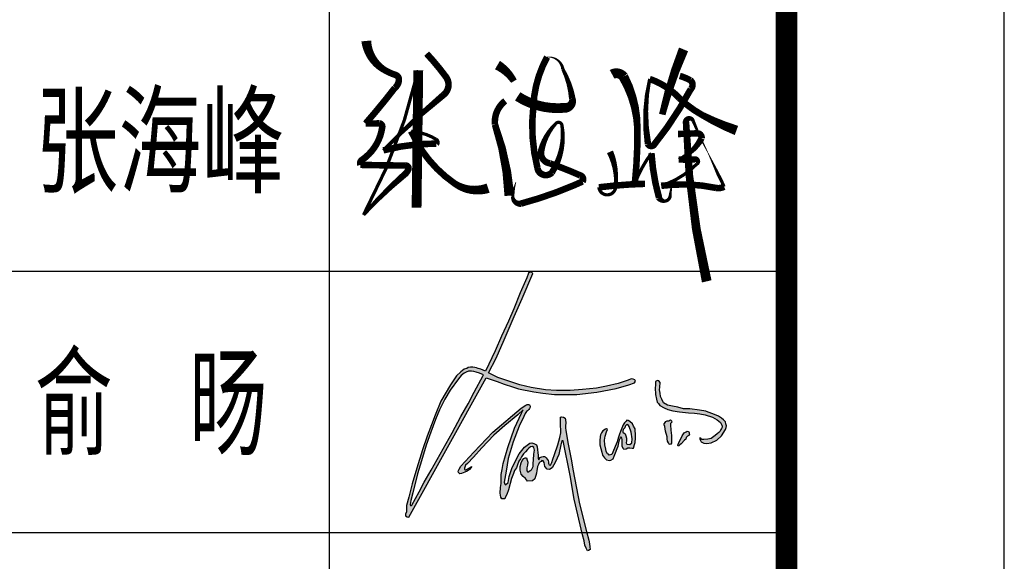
# Model space of a CAD drawing. Extents: x 1779708 to 7299578, y -1121471 to 88434.
# Tile 830 of 1056: x 6683813 to 6686073, y -1037456 to -1036213. Entities that reach past the tile are written whole.
import ezdxf

# ---------------------------------------------------------------- set-up
doc = ezdxf.new("R2010")
doc.units = 0
doc.header["$LTSCALE"] = 1000
doc.header["$MEASUREMENT"] = 0
for name, color, linetype in [('PUB_TEXT', 7, 'CONTINUOUS'), ('PUB_TITLE', 4, 'CONTINUOUS'), ('WINDOW', 2, 'CONTINUOUS'), ('可见线', 6, 'CONTINUOUS'), ('电子签', 2, 'CONTINUOUS'), ('通-图框－文字', 4, 'CONTINUOUS')]:
    doc.layers.add(name, color=color, linetype=linetype)
doc.styles.add('-宋体', font='simhei.ttf', dxfattribs={"width": 0.7})
doc.styles.add('仿宋', font='txt', dxfattribs={"width": 0.7})

# ---------------------------------------------------------------- blocks, each defined once
blk = doc.blocks.new('A$C2DEF362E')
at = {"layer": 'PUB_TEXT'}
h = blk.add_hatch(color=256, dxfattribs=at)
h.dxf.hatch_style = 1
h.paths.add_polyline_path([(32593, 42092), (34565, 41342), (36866, 40638), (38650, 40028), (42928, 39185), (45558, 38763), (48891, 38435), (55190, 38435), (60871, 39091), (66370, 40126), (69985, 41158), (71629, 41768), (71905, 42256), (71702, 42623), (71188, 42751), (70655, 42843), (69754, 42494), (66925, 41537), (63588, 40800), (60744, 40266), (56780, 39805), (53272, 39547), (49382, 39602), (46318, 39787), (42185, 40415), (38996, 41170), (35600, 42297), (32724, 43291), (30088, 44544), (32222, 48729), (34582, 53924), (37415, 60628), (39633, 65720), (42653, 72804), (42334, 73188), (41802, 73188), (41448, 72952), (40976, 71566), (39116, 67318), (37253, 62794), (35747, 59284), (33767, 55027), (31966, 50868), (29187, 45103), (27944, 45602), (27147, 45779), (26667, 45971), (26228, 46110), (25661, 46202), (24980, 46191), (24286, 46064), (23893, 45844), (23211, 45613), (22241, 44872), (21028, 43690), (19283, 41178), (16550, 36576), (14890, 32519), (13851, 29782), (12635, 26613), (11300, 22693), (9669, 17443), (8424, 12995), (7386, 9284), (6764, 6885), (6734, 5109), (6497, 4398), (6497, 3894), (6912, 3687), (7456, 3530), (29463, 43175)])
h.paths.add_polyline_path([(28653, 44045), (28534, 43853), (25969, 39056), (24328, 35741), (22210, 32136), (19763, 27564), (16353, 21497), (13798, 16947), (11782, 13532), (10347, 10757), (8274, 6976), (8234, 6835), (8097, 6835), (7918, 6851), (7859, 7179), (7967, 8323), (8535, 10443), (9880, 15858), (11045, 19619), (12362, 23988), (13707, 27720), (15024, 31345), (16160, 34092), (17683, 37107), (19177, 39704), (21563, 42890), (22347, 43803), (23149, 44455), (23728, 44810), (24418, 45071), (25220, 45052), (25911, 44922), (26564, 44754), (27478, 44493)], flags=16)
h.paths.add_polyline_path([(41155, 33779), (41545, 34169), (41769, 34464), (41970, 34842), (41899, 35078), (41816, 35349), (41734, 35503), (41450, 35550), (41072, 35585), (40670, 35373), (39337, 34574), (31294, 27701), (25884, 22056), (22244, 18083), (21773, 17235), (21478, 16635), (21549, 16223), (21890, 15906), (22420, 15953), (23316, 16306), (24046, 16612), (24694, 17118), (25365, 17953), (23810, 17129), (23702, 17058), (23458, 17058), (23306, 17149), (23245, 17240), (23306, 17453), (23367, 17819), (23519, 18337), (24129, 18793), (25805, 20590), (28152, 23301), (31571, 26871), (34711, 29612), (38399, 32657), (39953, 34058), (39496, 33145), (37515, 28845), (35564, 23324), (34225, 18779), (33981, 17073), (33646, 15703), (33646, 14272), (33646, 13145), (33524, 11988), (33371, 10343), (33554, 9277), (33859, 8760), (34682, 8729), (34865, 9186), (35292, 10008), (35779, 11348), (36607, 14548), (37186, 16010), (37491, 16863), (38070, 17624), (38345, 18477), (38741, 19451), (39198, 20152), (39442, 20669), (40021, 21553), (40600, 22162), (41179, 22832), (41545, 23197), (42033, 23532), (42581, 23684), (42978, 23349), (43161, 22588), (42978, 21461), (42917, 19817), (42825, 18842), (42734, 17959), (42307, 16984), (41941, 16832), (41301, 16345), (41027, 16741), (41027, 17594), (41210, 18324), (41240, 19147), (41057, 19756), (40844, 20395), (40509, 20456), (40173, 20213), (39686, 19695), (39351, 18964), (39076, 17929), (39046, 16924), (39411, 15766), (39930, 15127), (40600, 14548), (41179, 13817), (42581, 13848), (43222, 14487), (43745, 16102), (43867, 16802), (43897, 17290), (44050, 17960), (44324, 18508), (44476, 18995), (44720, 19239), (45086, 19391), (45269, 19696), (45665, 19574), (45940, 19056), (46092, 17990), (46763, 17198), (47433, 17137), (48226, 17625), (49171, 19330), (50085, 21401), (50634, 24111), (50938, 25238), (51304, 25269), (53258, 15387), (54426, 8697), (56851, -1483), (57235, -3130), (57490, -4432), (57855, -5252), (58190, -6012), (58555, -5921), (58981, -5647), (58889, -4851), (58833, -4046), (58564, -2959), (57990, -472), (55991, 7377), (54184, 16702), (53558, 20078), (52704, 24264), (52039, 28168), (52001, 28963), (52020, 29549), (52039, 30363), (51963, 31252), (51907, 31706), (51395, 31971), (50808, 32047), (50524, 31952), (50524, 31328), (50562, 30401), (50619, 27544), (50345, 26249), (49811, 24092), (48835, 21392), (48419, 20069), (48059, 19067), (47719, 18330), (47303, 18481), (47208, 18651), (47132, 18954), (47094, 19294), (47000, 19710), (46754, 20050), (46489, 20428), (46205, 20693), (45997, 20825), (45657, 20844), (45202, 20711), (44711, 20485), (44370, 19842), (44294, 20012), (44238, 20277), (44238, 20560), (44200, 21127), (44067, 21959), (44048, 22715), (43916, 23566), (43689, 24076), (43008, 24473), (42383, 24662), (41797, 24624), (40302, 23434), (38844, 21536), (37652, 19400), (36687, 17396), (35987, 15109), (35628, 13446), (34909, 12746), (34701, 12916), (34573, 13555), (35117, 16667), (35692, 20232), (37113, 24983), (38807, 29400), (40115, 32210), (40493, 33036), (40659, 33295), (40859, 33626)])
h.paths.add_polyline_path([(63932, 21562), (63530, 22270), (63453, 22921), (63146, 24108), (63031, 25468), (63261, 26598), (63645, 27785), (63875, 28494), (63606, 28666), (63320, 28610), (62566, 28084), (62207, 27498), (61919, 27008), (61800, 26482), (61728, 25215), (61721, 24153), (62285, 22057), (62534, 21138), (63033, 20429), (63589, 19816), (64470, 19702), (64873, 19721), (65544, 20123), (65850, 20870), (66214, 21846), (66636, 23053), (66904, 23780), (67134, 24661), (67364, 25523), (67614, 26117), (67805, 26385), (67959, 25657), (68016, 24049), (67978, 23723), (68342, 23091), (68534, 22842), (69224, 22976), (69722, 23225), (70297, 23283), (70949, 23148), (71351, 23148), (71562, 24259), (71811, 24795), (71888, 25983), (71888, 26710), (71773, 28689), (71351, 29435), (71006, 30125), (70297, 30718), (69760, 31044), (69453, 31140), (69185, 30872), (68706, 30412), (68323, 29799), (67958, 28823), (67613, 27942), (67345, 27157), (67000, 26257), (66655, 24954), (66061, 23671), (65408, 22021), (65121, 21370), (64431, 21140), (64162, 21428)], flags=17)
h.paths.add_polyline_path([(69434, 24282), (69261, 24645), (69281, 25239), (69281, 26043), (69108, 26675), (68936, 27231), (68303, 27709), (68279, 27992), (68399, 28437), (68821, 28935), (68936, 29452), (69319, 29835), (69741, 29873), (70066, 29337), (70661, 27709), (70891, 25852), (70833, 24684), (70296, 24262)], flags=16)
h.paths.add_polyline_path([(80848, 26411), (80840, 25835), (80977, 25176), (81219, 24707), (81462, 24313), (81772, 24215), (81932, 24283), (82113, 24593), (82076, 25025), (82068, 26768), (81947, 28323), (81817, 29788), (81817, 30189), (81939, 30326), (82166, 30560), (82090, 30977), (81787, 31219), (81613, 31128), (81408, 30916), (80908, 30931), (80521, 30788), (79938, 29888), (80046, 29814), (80221, 29291), (80376, 28012)])
h.paths.add_polyline_path([(86255, 26179), (86627, 26566), (87022, 26741), (87196, 26938), (87105, 27203), (87090, 27590), (87045, 27803), (86862, 27954), (86589, 27992), (86247, 27825), (85708, 27514), (85130, 26723), (84720, 25798), (84151, 24804), (83868, 24039), (83943, 23964), (84016, 23734), (84199, 23806), (84478, 24086), (84867, 24426), (85837, 25436), (86149, 25709)])
h.paths.add_polyline_path([(82437, 35114), (80970, 35442), (79870, 36040), (79405, 37069), (78942, 37821), (78845, 38766), (78710, 39749), (78826, 40521), (78901, 41882), (78534, 42306), (78109, 42422), (77587, 42088), (77606, 41124), (77490, 40294), (77606, 38462), (77876, 37055), (78050, 36245), (78417, 35878), (78764, 35300), (80041, 34597), (81064, 34153), (82473, 33806), (84403, 33498), (86896, 33225), (88691, 33167), (90139, 32936), (91702, 32666), (93751, 31987), (95121, 31215), (96009, 30463), (96395, 29731), (96511, 29422), (96472, 29133), (96298, 28786), (96144, 28439), (95932, 28053), (95604, 27590), (95063, 27282), (94542, 26780), (93345, 25912), (92438, 25700), (91338, 25662), (90778, 25681), (90450, 26009), (90122, 26067), (90141, 25700), (90508, 24967), (91261, 24601), (92110, 24524), (93384, 24717), (95005, 25411), (96298, 26664), (97476, 28516), (97669, 29075), (97727, 29499), (97514, 30097), (97418, 30695), (96916, 31235), (96318, 31678), (95488, 32237), (93847, 32912), (92535, 33395), (91840, 33703), (90084, 33954), (87340, 34381), (85506, 34401), (83885, 34786)])
for points in [[(7456, 3530), (29463, 43175), (32593, 42092), (34565, 41342), (36866, 40638), (38650, 40028), (42928, 39185), (45558, 38763), (48891, 38435), (55190, 38435), (60871, 39091), (66370, 40126), (69985, 41158), (71629, 41768), (71905, 42256), (71702, 42623), (71188, 42751), (70655, 42843), (69754, 42494), (66925, 41537), (63588, 40800), (60744, 40266), (56780, 39805), (53272, 39547), (49382, 39602), (46318, 39787), (42185, 40415), (38996, 41170), (35600, 42297), (32724, 43291), (30088, 44544), (32222, 48729), (34582, 53924), (37415, 60628), (39633, 65720), (42653, 72804), (42334, 73188), (41802, 73188), (41448, 72952), (40976, 71566), (39116, 67318), (37253, 62794), (35747, 59284), (33767, 55027), (31966, 50868), (29187, 45103), (27944, 45602), (27147, 45779), (26667, 45971), (26228, 46110), (25661, 46202), (24980, 46191), (24286, 46064), (23893, 45844), (23211, 45613), (22241, 44872), (21028, 43690), (19283, 41178), (16550, 36576), (14890, 32519), (13851, 29782), (12635, 26613), (11300, 22693), (9669, 17443), (8424, 12995), (7386, 9284), (6764, 6885), (6734, 5109), (6497, 4398), (6497, 3894), (6912, 3687), (7456, 3530)], [(8274, 6976), (10347, 10757), (11782, 13532), (13798, 16947), (16353, 21497), (19763, 27564), (22210, 32136), (24328, 35741), (25969, 39056), (28534, 43853), (28653, 44045), (27478, 44493), (26564, 44754), (25911, 44922), (25220, 45052), (24418, 45071), (23728, 44810), (23149, 44455), (22347, 43803), (21563, 42890), (19177, 39704), (17683, 37107), (16160, 34092), (15024, 31345), (13707, 27720), (12362, 23988), (11045, 19619), (9880, 15858), (8535, 10443), (7967, 8323), (7859, 7179), (7918, 6851), (8097, 6835), (8234, 6835), (8274, 6976)], [(77587, 42088), (77606, 41124), (77490, 40294), (77606, 38462), (77876, 37055), (78050, 36245), (78417, 35878), (78764, 35300), (80041, 34597), (81064, 34153), (82473, 33806), (84403, 33498), (86896, 33225), (88691, 33167), (90139, 32936), (91702, 32666), (93751, 31987), (95121, 31215), (96009, 30463), (96395, 29731), (96511, 29422), (96472, 29133), (96298, 28786), (96144, 28439), (95932, 28053), (95604, 27590), (95063, 27282), (94542, 26780), (93345, 25912), (92438, 25700), (91338, 25662), (90778, 25681), (90450, 26009), (90122, 26067), (90141, 25700), (90508, 24967), (91261, 24601), (92110, 24524), (93384, 24717), (95005, 25411), (96298, 26664), (97476, 28516), (97669, 29075), (97727, 29499), (97514, 30097), (97418, 30695), (96916, 31235), (96318, 31678), (95488, 32237), (93847, 32912), (92535, 33395), (91840, 33703), (90084, 33954), (87340, 34381), (85506, 34401), (83885, 34786), (82437, 35114), (80970, 35442), (79870, 36040), (79405, 37069), (78942, 37821), (78845, 38766), (78710, 39749), (78826, 40521), (78901, 41882), (78534, 42306), (78109, 42422), (77587, 42088)], [(23810, 17129), (25365, 17953), (24694, 17118), (24046, 16612), (23316, 16306), (22420, 15953), (21890, 15906), (21549, 16223), (21478, 16635), (21773, 17235), (22244, 18083), (25884, 22056), (31294, 27701), (39337, 34574), (40670, 35373), (41072, 35585), (41450, 35550), (41734, 35503), (41816, 35349), (41899, 35078), (41970, 34842), (41769, 34464), (41545, 34169), (41155, 33779), (40859, 33626), (40659, 33295), (40493, 33036), (40115, 32210), (38807, 29400), (37113, 24983), (35692, 20232), (35117, 16667), (34573, 13555), (34701, 12916), (34909, 12746), (35628, 13446), (35987, 15109), (36687, 17396), (37652, 19400), (38844, 21536), (40302, 23434), (41797, 24624), (42383, 24662), (43008, 24473), (43689, 24076), (43916, 23566), (44048, 22715), (44067, 21959), (44200, 21127), (44238, 20560), (44238, 20277), (44294, 20012), (44370, 19842), (44711, 20485), (45202, 20711), (45657, 20844), (45997, 20825), (46205, 20693), (46489, 20428), (46754, 20050), (47000, 19710), (47094, 19294), (47132, 18954), (47208, 18651), (47303, 18481), (47719, 18330), (48059, 19067), (48419, 20069), (48835, 21392), (49811, 24092), (50345, 26249), (50619, 27544), (50562, 30401), (50524, 31328), (50524, 31952), (50808, 32047), (51395, 31971), (51907, 31706), (51963, 31252), (52039, 30363), (52020, 29549), (52001, 28963), (52039, 28168), (52704, 24264), (53558, 20078), (54184, 16702), (55991, 7377), (57990, -472), (58564, -2959), (58833, -4046), (58889, -4851), (58981, -5647), (58555, -5921), (58190, -6012), (57855, -5252), (57490, -4432), (57235, -3130), (56851, -1483), (54426, 8697), (53258, 15387), (51304, 25269), (50938, 25238), (50634, 24111), (50085, 21401), (49171, 19330), (48226, 17625), (47433, 17137), (46763, 17198), (46092, 17990), (45940, 19056), (45665, 19574), (45269, 19696), (45086, 19391), (44720, 19239), (44476, 18995), (44324, 18508), (44050, 17960), (43897, 17290), (43867, 16802), (43745, 16102), (43222, 14487), (42581, 13848), (41179, 13817), (40600, 14548), (39930, 15127), (39411, 15766), (39046, 16924), (39076, 17929), (39351, 18964), (39686, 19695), (40173, 20213), (40509, 20456), (40844, 20395), (41057, 19756), (41240, 19147), (41210, 18324), (41027, 17594), (41027, 16741), (41301, 16345), (41941, 16832), (42307, 16984), (42734, 17959), (42825, 18842), (42917, 19817), (42978, 21461), (43161, 22588), (42978, 23349), (42581, 23684), (42033, 23532), (41545, 23197), (41179, 22832), (40600, 22162), (40021, 21553), (39442, 20669), (39198, 20152), (38741, 19451), (38345, 18477), (38070, 17624), (37491, 16863), (37186, 16010), (36607, 14548), (35779, 11348), (35292, 10008), (34865, 9186), (34682, 8729), (33859, 8760), (33554, 9277), (33371, 10343), (33524, 11988), (33646, 13145), (33646, 14272), (33646, 15703), (33981, 17073), (34225, 18779), (35564, 23324), (37515, 28845), (39496, 33145), (39953, 34058), (38399, 32657), (34711, 29612), (31571, 26871), (28152, 23301), (25805, 20590), (24129, 18793), (23519, 18337), (23367, 17819), (23306, 17453), (23245, 17240), (23306, 17149), (23458, 17058), (23702, 17058), (23810, 17129)], [(63320, 28610), (62566, 28084), (62207, 27498), (61919, 27008), (61800, 26482), (61728, 25215), (61721, 24153), (62285, 22057), (62534, 21138), (63033, 20429), (63589, 19816), (64470, 19702), (64873, 19721), (65544, 20123), (65850, 20870), (66214, 21846), (66636, 23053), (66904, 23780), (67134, 24661), (67364, 25523), (67614, 26117), (67805, 26385), (67959, 25657), (68016, 24049), (67978, 23723), (68342, 23091), (68534, 22842), (69224, 22976), (69722, 23225), (70297, 23283), (70949, 23148), (71351, 23148), (71562, 24259), (71811, 24795), (71888, 25983), (71888, 26710), (71773, 28689), (71351, 29435), (71006, 30125), (70297, 30718), (69760, 31044), (69453, 31140), (69185, 30872), (68706, 30412), (68323, 29799), (67958, 28823), (67613, 27942), (67345, 27157), (67000, 26257), (66655, 24954), (66061, 23671), (65408, 22021), (65121, 21370), (64431, 21140), (64162, 21428), (63932, 21562), (63530, 22270), (63453, 22921), (63146, 24108), (63031, 25468), (63261, 26598), (63645, 27785), (63875, 28494), (63606, 28666), (63320, 28610)], [(79938, 29888), (80521, 30788), (80908, 30931), (81408, 30916), (81613, 31128), (81787, 31219), (82090, 30977), (82166, 30560), (81939, 30326), (81817, 30189), (81817, 29788), (81947, 28323), (82068, 26768), (82076, 25025), (82113, 24593), (81932, 24283), (81772, 24215), (81462, 24313), (81219, 24707), (80977, 25176), (80840, 25835), (80848, 26411), (80376, 28012), (80221, 29291), (80046, 29814), (79938, 29888)], [(68303, 27709), (68936, 27231), (69108, 26675), (69281, 26043), (69281, 25239), (69261, 24645), (69434, 24282), (70296, 24262), (70833, 24684), (70891, 25852), (70661, 27709), (70066, 29337), (69741, 29873), (69319, 29835), (68936, 29452), (68821, 28935), (68399, 28437), (68279, 27992), (68303, 27709)], [(83868, 24039), (84151, 24804), (84720, 25798), (85130, 26723), (85708, 27514), (86247, 27825), (86589, 27992), (86862, 27954), (87045, 27803), (87090, 27590), (87105, 27203), (87196, 26938), (87022, 26741), (86627, 26566), (86255, 26179), (86149, 25709), (85837, 25436), (84867, 24426), (84478, 24086), (84199, 23806), (84016, 23734), (83943, 23964), (83868, 24039)]]:
    blk.add_lwpolyline(points, dxfattribs=at)
blk = doc.blocks.new('A$C3D8761CE')
at = {"layer": 'PUB_TITLE'}
for p, q in [((76100, 23200), (83100, 23200)), ((76100, 22000), (83100, 22000))]:
    blk.add_line(p, q, dxfattribs=at)
blk.add_lwpolyline([(0, 0), (84100, 0), (84100, 59400), (0, 59400)], close=True, dxfattribs=at)
at = {"layer": 'PUB_TITLE', "const_width": 100}
blk.add_lwpolyline([(2500, 1000), (83100, 1000), (83100, 58400), (2500, 58400)], close=True, dxfattribs=at)
at = {"layer": 'PUB_TITLE'}
blk.add_lwpolyline([(81000, 28000), (81000, 19600)], dxfattribs=at)
at = {"layer": '电子签'}
for points in [[(81170.3, 24256.7, 45, 30, 0.246017), (81257.9, 24120.9, 30, 30, 0.052833), (81305, 24100.4, 30, 30, -0.323811), (81320.1, 24080.2, 30, 30, -0.226798), (81301.8, 24041.4, 30, 30, -0.015284), (81167.1, 23877.5, 30, 30, 0), (81230.5, 23878, 30, 30, -0.420426), (81243.7, 23861.1, 30, 30, -0.211322), (81150.7, 23710.4, 30, 30, 0.335582), (81143.1, 23687.7, 30, 30, 0.003822), (81351.9, 23684.5, 30, 30, -0.528852), (81363.6, 23667, 30, 30, -0.119655), (81348.4, 23645.7, 30, 15, 0.033989), (81157.7, 23457.9, 15, 15, 0.067368), (81409.1, 24122, 45, 45, 0), (81401.3, 23490.8, 45, 45, 0)], [(82627.1, 24217.8, 45, 30, 0.039801), (82529.3, 23918.8, 30, 30, 2.052854)], [(81447.6, 24198.4, 30, 30, -0.027777), (81536.3, 24091.5, 30, 30, -0.405077), (81525.3, 24009.2, 30, 15, 0.02541), (81248.7, 23754.3, 30, 30, -0.067135), (81491.9, 23785.4, 30, 15, 0.427654), (81490.1, 23805.8, 15, 15, 0.1106), (81376.3, 23842.5, 30, 30, 0.137464), (81575.7, 23602.5, 30, 45, 0.237029), (81729.8, 23580.9, 45, 45, 0.809118)], [(81865.4, 24002, 45, 45, 0.172227), (82087, 23950, 45, 30, 0.450369), (82116.4, 23991.6, 30, 15, 0.086705), (82072.9, 24127.5, 15, 3, 0.402521), (82000.8, 24182.4, 30, 30, 0.116805), (81937.6, 23957.4, 30, 30, 0.091359), (81956.5, 23672.8, 30, 30, 0.620885), (82022.7, 23652.6, 30, 15, 0.184605), (82068.7, 23871.1, 15, 15, 0.615478), (82040.3, 23877, 15, 30, 0.13884), (81973.5, 23752.8, 30, 30, 0.432173), (82013.1, 23694.7, 30, 30, -0.020207), (82152.8, 23639.4, 30, 30, -0.490589), (82163.4, 23611.4, 30, 30, 0), (82126.1, 23594.8, 30, 30, -0.035881), (81879.6, 23509.5, 30, 15, -0.448045), (81842.9, 23541, 15, 3, -0.065102), (81857.4, 23608.3, 3, 3, -0.780213)], [(81772.7, 24145.9, 45, 30, -0.12645), (81848.2, 24072.1, 30, 30, 0.087592)], [(82299, 24103.3, 45, 45, -0.367749), (82351.3, 24092.4, 45, 30, -0.121697), (82415.4, 23852.1, 30, 30, -0.028386), (82403.3, 23599.7, 15, 15, -0.073844), (82479.7, 23741.2, 30, 30, 0.052443), (82514.5, 23536.9, 30, 15, 0.26556), (82541.6, 23521, 15, 15, 0.350925), (82565.8, 23545.5, 15, 3, -0.017634), (82572.9, 23596.8, 0, 0, 0)], [(82609.8, 24096, 30, 30, -0.054256), (82658.3, 24076.2, 30, 30, -0.443546), (82660.8, 24036.3, 30, 30, -0.046016), (82491.9, 23780.3, 30, 30, -0.563395), (82463.7, 23784, 30, 15, -0.097129), (82471.8, 24081.9, 30, 30, -0.124783), (82607.6, 23993.9, 30, 30, 0.064384), (82712.9, 23916.4, 30, 45, 0.038688), (82870, 23845.7, 0, 0, 0)], [(81808.2, 23981.4, 30, 30, 0.254427), (81761.1, 23873.5, 30, 45, -0.068566), (81827.6, 23546.1, 45, 45, 1.446989)], [(82601.6, 23829.5, 30, 30, 0.00461), (82689, 23832.5, 30, 30, -0.448412), (82710.2, 23810.7, 30, 15, -0.172205), (82604.6, 23712.4, 30, 30, 0.013626), (82681.2, 23712.4, 30, 15, -0.751538), (82687.9, 23691.4, 15, 15, -0.118195), (82524.6, 23591.6, 30, 30, -0.085174), (82777.6, 23581.6, 30, 30, 0.163267), (82813.1, 23587.3, 15, 15, 0.026692), (82787.1, 23641.3, 15, 3, 0.006484), (82739.4, 23742.5, 3, 15, -0.021311), (82671.3, 23889.5, 15, 30, 0.842962), (82638.5, 23884.5, 30, 45, 0.050055), (82733.5, 23152.9, 45, 45, 1.205466)], [(82289.5, 23747.6, 30, 15, -0.132428), (82315.5, 23585.1, 15, 15, -0.568723), (82254.4, 23556.9, 15, 15, -0.227954), (82238.6, 23584.6, 30, 30, -0.024915), (82450.3, 23600.7, 30, 30, 0.27376)]]:
    blk.add_lwpolyline(points, format="xyseb", dxfattribs=at)
at = {"layer": 'WINDOW', "xscale": 0.01615088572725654, "yscale": 0.01615088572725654, "zscale": 0.01615088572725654}
blk.add_blockref('A$C2DEF362E', (81245.7, 22012.8), dxfattribs=at)
at = {"layer": '通-图框－文字'}
for s, style, width, p in [('张海峰', '仿宋', 0.7, (79650, 23600)), ('俞  旸', '-宋体', 0.65, (79650, 22400))]:
    blk.add_text(s, height=400, dxfattribs=dict(at, style=style, width=width)).set_placement(p)

msp = doc.modelspace()

# ---------------------------------------------------------------- block references
at = {"layer": '可见线', "xscale": 0.5, "yscale": 0.5, "zscale": 0.5}
msp.add_blockref('A$C3D8761CE', (6644023.1, -1048389.7), dxfattribs=at)

doc.saveas('drawing.dxf')
